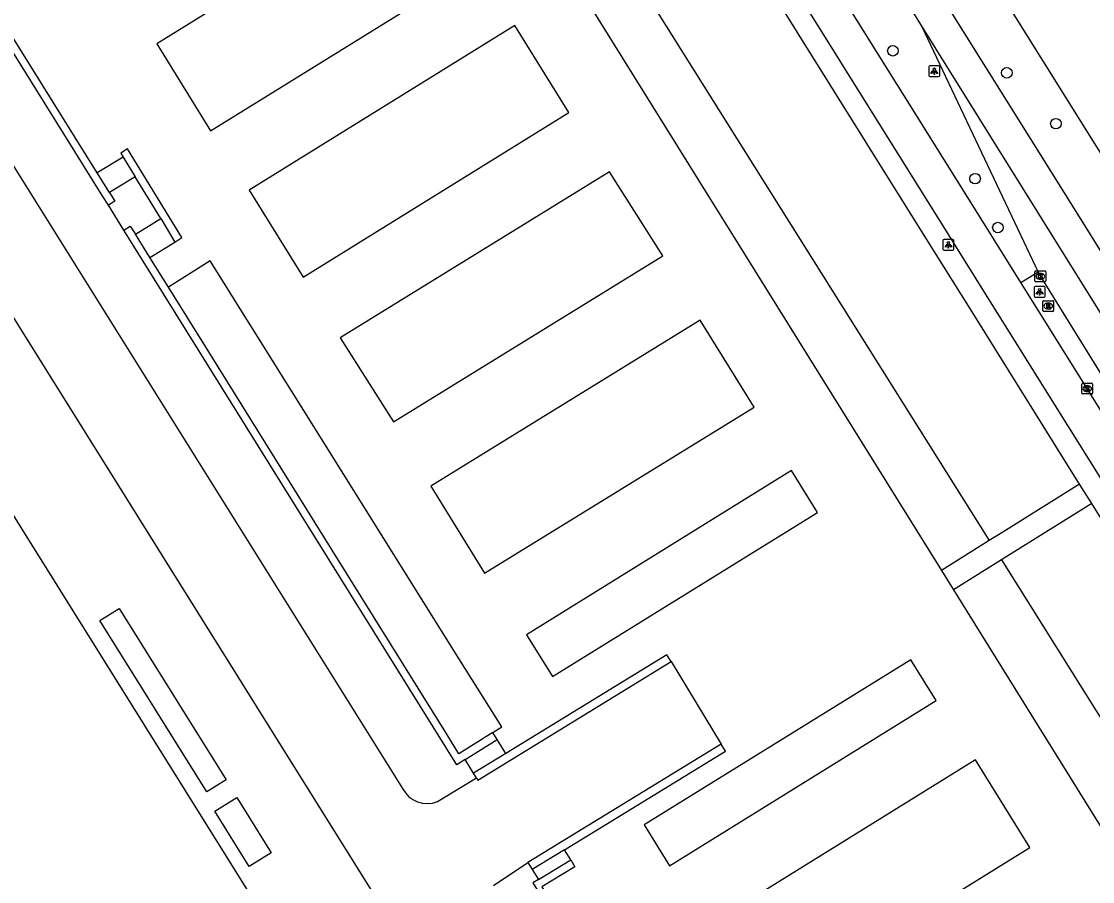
# Model space of a CAD drawing. Extents: x 159280 to 160375, y 384531 to 385872.
# Drawn here: x 159683.4 to 159782.8, y 385627.3 to 385707.2 of the extents above; entities that cross this region are included whole.
import ezdxf

# ---------------------------------------------------------------- set-up
doc = ezdxf.new("R2010")
doc.units = 0
for name, color, linetype in [('IMGEO_Boom', 7, 'Continuous'), ('IMGEO_Fietspad_gesloten', 7, 'Continuous'), ('IMGEO_Kolk', 7, 'Continuous'), ('IMGEO_Lichtpunt', 7, 'Continuous'), ('IMGEO_Muur', 7, 'Continuous'), ('IMGEO_OVBaan_gesloten', 7, 'Continuous'), ('IMGEO_Pand', 7, 'Continuous'), ('IMGEO_Parkeervlak_open', 7, 'Continuous'), ('IMGEO_Rijbaan_lokaal_gesloten', 7, 'Continuous'), ('IMGEO_Rijbaan_lokaal_open', 7, 'Continuous'), ('IMGEO_Rijbaan_regionaal_gesloten', 7, 'Continuous'), ('IMGEO_Rioolput', 7, 'Continuous'), ('IMGEO_Voetpad_op_trap', 7, 'Continuous'), ('IMGEO_Voetpad_open', 7, 'Continuous')]:
    doc.layers.add(name, color=color, linetype=linetype)

msp = doc.modelspace()

# ---------------------------------------------------------------- linework, layer by layer
at = {"layer": 'IMGEO_Boom'}
for centre in [(159764.245, 385704.43), (159774.827, 385702.384), (159779.383, 385697.668), (159771.877, 385692.565), (159773.998, 385688.025)]:
    msp.add_circle(centre, 0.489, dxfattribs=at)
at = {"layer": 'IMGEO_Fietspad_gesloten'}
for points in [[(159683.485, 385818.555), (159695.188, 385802.278), (159729.815, 385750), (159737.215, 385738.828), (159738.844, 385736.282), (159769.444, 385687.297), (159773.292, 385681.136), (159801.995, 385635.214), (159838.479, 385576.785), (159874.063, 385519.7)], [(159776.137, 385682.914), (159772.286, 385689.072), (159749.346, 385725.761), (159741.394, 385738.529), (159733.796, 385750), (159705.884, 385792.137), (159699.097, 385802.447), (159696.373, 385806.344), (159687.413, 385818.912)], [(159794.348, 385653.769), (159776.137, 385682.914)]]:
    msp.add_lwpolyline(points, dxfattribs=at)
at = {"layer": 'IMGEO_Kolk'}
for p, q in [((159777.437, 385683.067), (159777.437, 385683.919)), ((159777.512, 385683.993), (159778.364, 385683.993)), ((159777.925, 385683.773), (159777.95, 385683.773)), ((159778.438, 385683.919), (159778.438, 385683.067)), ((159778.364, 385682.993), (159777.512, 385682.993)), ((159777.948, 385683.213), (159777.923, 385683.213)), ((159781.783, 385672.651), (159781.783, 385673.503)), ((159781.858, 385673.577), (159782.71, 385673.577)), ((159782.294, 385672.797), (159782.269, 385672.797)), ((159782.271, 385673.357), (159782.296, 385673.357)), ((159782.784, 385673.503), (159782.784, 385672.651)), ((159782.71, 385672.577), (159781.858, 385672.577))]:
    msp.add_line(p, q, dxfattribs=at)
for points in [[(159777.437, 385683.067), (159777.437, 385683.919)], [(159777.512, 385683.993), (159778.364, 385683.993)], [(159778.438, 385683.919), (159778.438, 385683.067)], [(159778.364, 385682.993), (159777.512, 385682.993)], [(159777.758, 385683.693), (159777.881, 385683.693), (159777.881, 385683.542), (159778.011, 385683.693), (159778.175, 385683.693), (159778.029, 385683.542), (159778.182, 385683.293), (159778.03, 385683.293), (159777.945, 385683.457), (159777.881, 385683.39), (159777.881, 385683.293), (159777.758, 385683.293), (159777.758, 385683.693)], [(159781.783, 385672.651), (159781.783, 385673.503)], [(159781.858, 385673.577), (159782.71, 385673.577)], [(159782.104, 385673.277), (159782.227, 385673.277), (159782.227, 385673.126), (159782.357, 385673.277), (159782.521, 385673.277), (159782.375, 385673.126), (159782.528, 385672.877), (159782.376, 385672.877), (159782.291, 385673.041), (159782.227, 385672.974), (159782.227, 385672.877), (159782.104, 385672.877), (159782.104, 385673.277)], [(159782.784, 385673.503), (159782.784, 385672.651)], [(159782.71, 385672.577), (159781.858, 385672.577)]]:
    msp.add_lwpolyline(points, dxfattribs=at)
for centre, start, end in [((159777.514, 385683.917), 91.55205, 178.44795), ((159777.514, 385683.917), 91.55205, 178.44795), ((159778.362, 385683.917), 1.55205, 88.44795), ((159778.362, 385683.917), 1.55205, 88.44795), ((159777.514, 385683.069), 181.55205, 268.44795), ((159777.514, 385683.069), 181.55205, 268.44795), ((159778.362, 385683.069), 271.55205, 358.44795), ((159778.362, 385683.069), 271.55205, 358.44795), ((159781.86, 385673.501), 91.55205, 178.44795), ((159781.86, 385673.501), 91.55205, 178.44795), ((159782.708, 385673.501), 1.55205, 88.44795), ((159782.708, 385673.501), 1.55205, 88.44795), ((159781.86, 385672.653), 181.55205, 268.44795), ((159781.86, 385672.653), 181.55205, 268.44795), ((159782.708, 385672.653), 271.55205, 358.44795), ((159782.708, 385672.653), 271.55205, 358.44795)]:
    msp.add_arc(centre, 0.0765, start, end, dxfattribs=at)
for centre, major_axis, ratio, start_param, end_param in [((159777.924, 385683.493), (-0.387, 0.002), 0.722429, 4.712389, 7.853982), ((159777.949, 385683.493), (-0.39, 0.002), 0.717154, 1.570796, 4.712389), ((159782.27, 385673.077), (-0.387, 0.002), 0.722429, 4.712389, 7.853982), ((159782.295, 385673.077), (-0.39, 0.002), 0.717154, 1.570796, 4.712389)]:
    msp.add_ellipse(centre, major_axis=major_axis, ratio=ratio, start_param=start_param, end_param=end_param, dxfattribs=at)
at = {"layer": 'IMGEO_Lichtpunt'}
for p, q in [((159767.595, 385702.933), (159767.595, 385702.126)), ((159767.595, 385702.933), (159767.595, 385702.126)), ((159768.497, 385703.028), (159767.689, 385703.028)), ((159768.497, 385703.028), (159767.689, 385703.028)), ((159768.591, 385702.126), (159768.591, 385702.933)), ((159768.591, 385702.126), (159768.591, 385702.933)), ((159767.689, 385702.032), (159768.497, 385702.032)), ((159767.689, 385702.032), (159768.497, 385702.032)), ((159768.899, 385686.832), (159768.899, 385686.025)), ((159768.899, 385686.832), (159768.899, 385686.025)), ((159769.801, 385686.927), (159768.993, 385686.927)), ((159769.801, 385686.927), (159768.993, 385686.927)), ((159769.895, 385686.025), (159769.895, 385686.832)), ((159769.895, 385686.025), (159769.895, 385686.832)), ((159768.993, 385685.931), (159769.801, 385685.931)), ((159768.993, 385685.931), (159769.801, 385685.931)), ((159777.374, 385682.459), (159777.374, 385681.652)), ((159777.374, 385682.459), (159777.374, 385681.652)), ((159778.276, 385682.554), (159777.468, 385682.554)), ((159778.276, 385682.554), (159777.468, 385682.554)), ((159778.37, 385681.652), (159778.37, 385682.459)), ((159778.37, 385681.652), (159778.37, 385682.459)), ((159777.468, 385681.558), (159778.276, 385681.558)), ((159777.468, 385681.558), (159778.276, 385681.558))]:
    msp.add_line(p, q, dxfattribs=at)
for points in [[(159767.969, 385702.597), (159768.008, 385702.569), (159767.82, 385702.307), (159767.782, 385702.334), (159767.969, 385702.597)], [(159768.071, 385702.549), (159768.118, 385702.549), (159768.118, 385702.227), (159768.071, 385702.227), (159768.071, 385702.549)], [(159768.181, 385702.569), (159768.219, 385702.596), (159768.406, 385702.334), (159768.367, 385702.306), (159768.181, 385702.569)], [(159769.273, 385686.496), (159769.312, 385686.468), (159769.124, 385686.206), (159769.086, 385686.233), (159769.273, 385686.496)], [(159769.375, 385686.448), (159769.422, 385686.448), (159769.422, 385686.126), (159769.375, 385686.126), (159769.375, 385686.448)], [(159769.485, 385686.468), (159769.523, 385686.495), (159769.71, 385686.233), (159769.671, 385686.205), (159769.485, 385686.468)], [(159777.748, 385682.123), (159777.787, 385682.095), (159777.599, 385681.833), (159777.561, 385681.86), (159777.748, 385682.123)], [(159777.85, 385682.075), (159777.897, 385682.075), (159777.897, 385681.753), (159777.85, 385681.753), (159777.85, 385682.075)], [(159777.96, 385682.095), (159777.998, 385682.122), (159778.185, 385681.86), (159778.146, 385681.832), (159777.96, 385682.095)]]:
    msp.add_lwpolyline(points, dxfattribs=at)
for centre in [(159768.094, 385702.731), (159769.398, 385686.63), (159777.873, 385682.257)]:
    msp.add_circle(centre, 0.0994, dxfattribs=at)
for centre, start, end in [((159767.689, 385702.933), 90, 180), ((159767.689, 385702.933), 90, 180), ((159768.497, 385702.933), 0, 90), ((159768.497, 385702.933), 0, 90), ((159767.689, 385702.126), 180, 270), ((159767.689, 385702.126), 180, 270), ((159768.497, 385702.126), 270, 0), ((159768.497, 385702.126), 270, 360), ((159768.993, 385686.832), 90, 180), ((159768.993, 385686.832), 90, 180), ((159769.801, 385686.832), 0, 90), ((159769.801, 385686.832), 0, 90), ((159768.993, 385686.025), 180, 270), ((159768.993, 385686.025), 180, 270), ((159769.801, 385686.025), 270, 0), ((159769.801, 385686.025), 270, 360), ((159777.468, 385682.459), 90, 180), ((159777.468, 385682.459), 90, 180), ((159778.276, 385682.459), 0, 90), ((159778.276, 385682.459), 0, 90), ((159777.468, 385681.652), 180, 270), ((159777.468, 385681.652), 180, 270), ((159778.276, 385681.652), 270, 0), ((159778.276, 385681.652), 270, 360)]:
    msp.add_arc(centre, 0.0946, start, end, dxfattribs=at)
at = {"layer": 'IMGEO_Muur'}
for points in [[(159690.393, 385693.087), (159655.024, 385749.875), (159658.207, 385751.827), (159657.859, 385752.394), (159657.041, 385751.892)], [(159691.423, 385690.09), (159690.923, 385690.893), (159654.419, 385749.504), (159654.071, 385750.07), (159654.814, 385750.526)], [(159697.592, 385686.68), (159698.255, 385687.087), (159693.206, 385695.316), (159692.568, 385694.925), (159692.793, 385694.56)], [(159692.793, 385694.56), (159693.913, 385692.733)], [(159691.526, 385691.268), (159690.393, 385693.087)], [(159696.294, 385688.853), (159693.913, 385692.733)], [(159691.526, 385691.268), (159692.026, 385690.465), (159691.423, 385690.09)], [(159696.294, 385688.853), (159697.592, 385686.68)], [(159692.857, 385687.787), (159693.46, 385688.163), (159693.932, 385687.404)], [(159724.533, 385638.659), (159723.756, 385638.176), (159693.329, 385687.029), (159692.857, 385687.787)], [(159695.271, 385685.255), (159693.932, 385687.404)], [(159696.994, 385682.488), (159695.271, 385685.255)], [(159727.117, 385641.162), (159723.958, 385639.194), (159722.829, 385641.008), (159712.184, 385658.099), (159700.739, 385676.476), (159696.994, 385682.488)], [(159743.656, 385647.741), (159743.262, 385648.383), (159728.317, 385639.215)], [(159725.587, 385636.961), (159725.722, 385636.74), (159743.656, 385647.741)], [(159727.518, 385640.518), (159727.117, 385641.162)], [(159724.533, 385638.659), (159727.518, 385640.518)], [(159748.308, 385640.087), (159730.375, 385629.085)], [(159733.767, 385630.283), (159748.702, 385639.445), (159748.308, 385640.087)], [(159728.317, 385639.215), (159725.329, 385637.382)], [(159725.587, 385636.961), (159725.329, 385637.382)], [(159733.767, 385630.283), (159730.769, 385628.444)], [(159730.375, 385629.085), (159730.769, 385628.444)], [(159731.339, 385627.514), (159734.338, 385629.353)], [(159734.338, 385629.353), (159734.732, 385628.711), (159731.673, 385626.834), (159733.902, 385623.258)], [(159731.339, 385627.514), (159730.83, 385627.201), (159731.224, 385626.559), (159737.759, 385615.906), (159744.382, 385605.11), (159753.305, 385590.965)]]:
    msp.add_lwpolyline(points, dxfattribs=at)
at = {"layer": 'IMGEO_OVBaan_gesloten'}
for points in [[(159766.847, 385706.879), (159767.196, 385706.167), (159777.482, 385684.401), (159777.721, 385683.906)], [(159799.559, 385654.409), (159766.847, 385706.879)], [(159777.721, 385683.906), (159777.94, 385683.494), (159788.221, 385666.901), (159788.806, 385666.022), (159789.301, 385665.413), (159797.883, 385656.18)]]:
    msp.add_lwpolyline(points, dxfattribs=at)
at = {"layer": 'IMGEO_Pand'}
msp.add_lwpolyline([(159659.142, 385697.669), (159659.645, 385697.983), (159710.239, 385617.027), (159710.086, 385616.931)], dxfattribs=at)
at = {"layer": 'IMGEO_Parkeervlak_open'}
for points in [[(159691.156, 385780.837), (159691.475, 385781.034), (159695.143, 385783.296), (159695.583, 385782.582), (159697.116, 385780.097), (159773.197, 385658.971)], [(159774.323, 385657.178), (159795.663, 385623.203), (159791.074, 385620.323)]]:
    msp.add_lwpolyline(points, dxfattribs=at)
at = {"layer": 'IMGEO_Rijbaan_lokaal_gesloten'}
for points in [[(159728.276, 385606.603), (159716.247, 385625.882), (159638.516, 385750.252)], [(159649.555, 385746.628), (159718.725, 385635.957)], [(159743.656, 385647.741), (159748.308, 385640.087)], [(159721.978, 385634.748), (159725.587, 385636.961)], [(159727.186, 385626.97), (159730.375, 385629.085)]]:
    msp.add_lwpolyline(points, dxfattribs=at)
msp.add_arc((159721.03, 385637.178), 2.608, 207.90696, 291.31718, dxfattribs=at)
at = {"layer": 'IMGEO_Rijbaan_lokaal_open'}
for points in [[(159691.156, 385780.837), (159768.746, 385656.193)], [(159720.573, 385720.367), (159695.913, 385705.087), (159700.915, 385697.015), (159725.575, 385712.295), (159720.573, 385720.367)], [(159729.167, 385706.787), (159704.507, 385691.507), (159709.509, 385683.435), (159734.169, 385698.715), (159729.167, 385706.787)], [(159692.793, 385694.56), (159690.393, 385693.087)], [(159737.948, 385693.18), (159712.944, 385677.778), (159717.898, 385669.983), (159742.903, 385685.385), (159737.948, 385693.18)], [(159695.271, 385685.255), (159697.592, 385686.68)], [(159727.117, 385641.162), (159727.94, 385641.674), (159723.967, 385648.025), (159708.425, 385672.87), (159700.886, 385684.922), (159696.994, 385682.488)], [(159746.355, 385679.425), (159721.351, 385664.022), (159726.352, 385655.95), (159751.357, 385671.352), (159746.355, 385679.425)], [(159754.836, 385665.473), (159730.244, 385650.235), (159732.652, 385646.348), (159757.244, 385661.586), (159754.836, 385665.473)], [(159768.746, 385656.193), (159769.865, 385654.395)], [(159769.865, 385654.395), (159778.361, 385640.745), (159791.074, 385620.323)], [(159765.902, 385647.916), (159741.16, 385632.586), (159743.511, 385628.791), (159768.253, 385644.122), (159765.902, 385647.916)], [(159728.317, 385639.215), (159727.518, 385640.518)], [(159776.966, 385630.484), (159771.925, 385638.619), (159747.319, 385623.372), (159752.36, 385615.237), (159776.966, 385630.484)], [(159734.338, 385629.353), (159733.767, 385630.283)]]:
    msp.add_lwpolyline(points, dxfattribs=at)
at = {"layer": 'IMGEO_Rijbaan_regionaal_gesloten'}
for points in [[(159766.847, 385706.879), (159766.188, 385707.929), (159755.331, 385725.309), (159747.142, 385738.443), (159744.886, 385741.795), (159739.326, 385750), (159733.946, 385757.94), (159722.433, 385774.919), (159701.096, 385806.426), (159690.712, 385821.808), (159679.722, 385837.993), (159669.916, 385852.514), (159669.303, 385853.417)], [(159738.322, 385767.278), (159741.174, 385762.728), (159749.122, 385750), (159773.122, 385711.566), (159783.004, 385695.767), (159797.627, 385672.389)], [(159793.539, 385669.839), (159778.941, 385693.229), (159768.896, 385709.323), (159750.913, 385738.062), (159749.855, 385739.794), (159744.831, 385747.252), (159744.241, 385748.077), (159743.428, 385749.368), (159743.033, 385750), (159742.112, 385751.474)]]:
    msp.add_lwpolyline(points, dxfattribs=at)
at = {"layer": 'IMGEO_Rioolput'}
for p, q in [((159778.166, 385680.312), (159778.166, 385681.164)), ((159778.241, 385681.238), (159779.093, 385681.238)), ((159778.654, 385681.018), (159778.679, 385681.018)), ((159779.167, 385681.164), (159779.167, 385680.312)), ((159779.093, 385680.238), (159778.241, 385680.238)), ((159778.677, 385680.458), (159778.652, 385680.458))]:
    msp.add_line(p, q, dxfattribs=at)
for points in [[(159778.166, 385680.312), (159778.166, 385681.164)], [(159778.241, 385681.238), (159779.093, 385681.238)], [(159778.755, 385680.936), (159778.503, 385680.938), (159778.503, 385680.538)], [(159778.681, 385680.857), (159778.627, 385680.857), (159778.627, 385680.776)], [(159778.627, 385680.776), (159778.679, 385680.776)], [(159779.167, 385681.164), (159779.167, 385680.312)], [(159779.093, 385680.238), (159778.241, 385680.238)], [(159778.503, 385680.538), (159778.627, 385680.538), (159778.627, 385680.7), (159778.638, 385680.7)], [(159778.685, 385680.671), (159778.756, 385680.538), (159778.896, 385680.538), (159778.831, 385680.664)]]:
    msp.add_lwpolyline(points, dxfattribs=at)
for centre, radius, start, end in [((159778.243, 385681.162), 0.0765, 91.55205, 178.44795), ((159778.243, 385681.162), 0.0765, 91.55205, 178.44795), ((159778.663, 385680.965), 0.19, 274.7715, 282.96867), ((159778.687, 385680.761), 0.0964, 77.00612, 93.18647), ((159778.701, 385680.818), 0.0378, 276.66336, 79.67722), ((159778.754, 385680.826), 0.109, 350.36119, 89.41601), ((159778.752, 385680.826), 0.112, 277.58423, 350.98172), ((159779.091, 385681.162), 0.0765, 1.55205, 88.44795), ((159779.091, 385681.162), 0.0765, 1.55205, 88.44795), ((159778.243, 385680.314), 0.0765, 181.55205, 268.44795), ((159778.243, 385680.314), 0.0765, 181.55205, 268.44795), ((159778.637, 385680.647), 0.0533, 26.02933, 88.69889), ((159778.736, 385680.611), 0.108, 29.51342, 73.79051), ((159779.091, 385680.314), 0.0765, 271.55205, 358.44795), ((159779.091, 385680.314), 0.0765, 271.55205, 358.44795)]:
    msp.add_arc(centre, radius, start, end, dxfattribs=at)
for centre, major_axis, ratio, start_param, end_param in [((159778.653, 385680.738), (-0.387, 0.002), 0.722429, 4.712389, 7.853982), ((159778.678, 385680.738), (-0.39, 0.002), 0.717154, 1.570796, 4.712389)]:
    msp.add_ellipse(centre, major_axis=major_axis, ratio=ratio, start_param=start_param, end_param=end_param, dxfattribs=at)
at = {"layer": 'IMGEO_Voetpad_op_trap'}
for points in [[(159725.329, 385637.382), (159724.533, 385638.659)], [(159730.769, 385628.444), (159731.339, 385627.514)]]:
    msp.add_lwpolyline(points, dxfattribs=at)
at = {"layer": 'IMGEO_Voetpad_open'}
for points in [[(159781.584, 385664.207), (159771.593, 385680.211), (159767.806, 385686.274), (159749.261, 385715.962), (159749.138, 385715.904), (159744.035, 385724.049), (159743.914, 385723.996), (159738.791, 385732.214), (159738.636, 385732.144), (159735.797, 385736.646), (159726.938, 385750), (159699.223, 385791.775), (159699.101, 385791.701), (159692.521, 385801.611), (159692.652, 385801.706), (159682.134, 385816.347), (159679.934, 385819.207), (159680.036, 385819.294), (159660.88, 385840.92)], [(159693.913, 385692.733), (159691.526, 385691.268)], [(159692.857, 385687.787), (159691.423, 385690.09)], [(159693.932, 385687.404), (159696.294, 385688.853)], [(159776.137, 385682.914), (159777.721, 385683.906)], [(159781.584, 385664.207), (159774.456, 385659.758), (159773.197, 385658.971)], [(159782.705, 385662.411), (159781.584, 385664.207)], [(159782.705, 385662.411), (159775.579, 385657.962), (159774.323, 385657.178)], [(159814.04, 385612.258), (159800.362, 385634.127), (159782.705, 385662.411)], [(159773.197, 385658.971), (159768.746, 385656.193)], [(159774.323, 385657.178), (159769.865, 385654.395)], [(159702.347, 385636.785), (159700.56, 385635.669), (159690.638, 385651.552), (159692.425, 385652.668), (159702.347, 385636.785)], [(159703.343, 385635.125), (159706.54, 385630.008), (159704.506, 385628.737), (159701.309, 385633.855), (159703.343, 385635.125)]]:
    msp.add_lwpolyline(points, dxfattribs=at)

doc.saveas('drawing.dxf')
